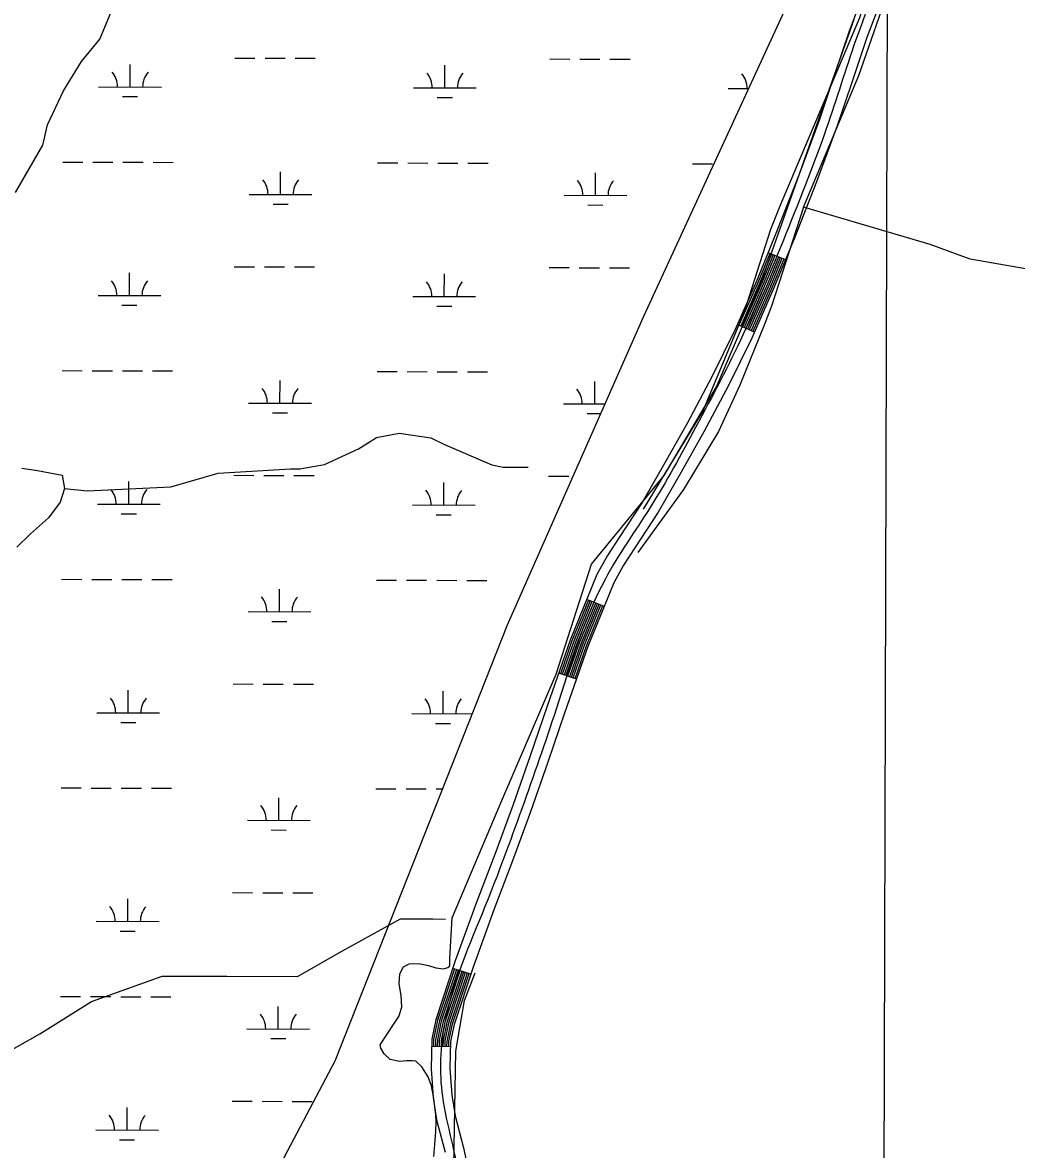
# Model space of a CAD drawing. Extents: x 3161615 to 3199515, y 867541 to 892976.
# Drawn here: x 3180135 to 3181719, y 874884 to 876681 of the extents above; entities that cross this region are included whole.
import ezdxf

# ---------------------------------------------------------------- set-up
doc = ezdxf.new("R2010")
doc.units = 0
for name, color, linetype in [('V-GRID-MAJR', 7, 'Continuous'), ('V-ROAD-CNTR', 7, 'Continuous'), ('V-SITE-VEGE', 7, 'Continuous'), ('V-TOPO-SHOR', 7, 'Continuous'), ('V-WETL-SWMP', 7, 'Continuous')]:
    doc.layers.add(name, color=color, linetype=linetype)

msp = doc.modelspace()

# ---------------------------------------------------------------- linework, layer by layer
at = {"layer": 'V-GRID-MAJR'}
msp.add_spline([(3181502.9, 872964.2), (3181519.7, 879023.4), (3181536.4, 885086), (3181553.2, 891148.7), (3181553.2, 891152.2)], degree=3, dxfattribs=at)
at = {"layer": 'V-ROAD-CNTR'}
for p, q in [((3181350.9, 876302.1), (3181323.1, 876313.4)), ((3181301.5, 876186.8), (3181274, 876198.9)), ((3181061.9, 875749.3), (3181034.1, 875760.6)), ((3181017.7, 875633.2), (3180989.4, 875643.1)), ((3180849.1, 875162.8), (3180820.6, 875172.2)), ((3180816.8, 875047.1), (3180786.8, 875047.8))]:
    msp.add_line(p, q, dxfattribs=at)
for points in [[(3181477.5, 876733.4), (3181452.2, 876666.7), (3181428.7, 876596), (3181405.2, 876525.9), (3181372.3, 876437.4), (3181337.8, 876349.4), (3181305, 876269.2), (3181270.1, 876190.1), (3181233.6, 876115.5), (3181194.5, 876042.1), (3181158.8, 875978.3), (3181122.5, 875915.3), (3181085.8, 875859.5), (3181067, 875830.9), (3181050.2, 875800.1), (3181007.7, 875695.9), (3180971, 875590.4), (3180943.9, 875511), (3180916.5, 875432), (3180887.4, 875354.1), (3180857.9, 875276), (3180824.6, 875184.2), (3180793.4, 875090.4), (3180787, 875059.2), (3180786, 875012.3), (3180789.1, 874966.5), (3180794.8, 874930.9), (3180808.5, 874879.2)], [(3181505.5, 876722.8), (3181480.5, 876656.6), (3181457.2, 876586.5), (3181433.5, 876515.9), (3181400.3, 876426.7), (3181365.6, 876338.3), (3181332.6, 876257.5), (3181297.3, 876177.4), (3181260.3, 876101.9), (3181220.8, 876027.7), (3181184.9, 875963.5), (3181148.1, 875899.5), (3181110.8, 875843), (3181092.7, 875815.5), (3181077.3, 875787.2), (3181035.8, 875685.3), (3180999.4, 875580.6), (3180972.3, 875501.2), (3180944.7, 875421.9), (3180915.5, 875343.5), (3180886, 875265.6), (3180852.9, 875174.4), (3180822.5, 875082.6), (3180816.9, 875055.8), (3180816, 875013), (3180818.9, 874969.9), (3180824.2, 874937.1), (3180837.7, 874886.2), (3180843.4, 874859.2)], [(3181325.9, 876312.3), (3181307.8, 876268), (3181276.8, 876197.7)], [(3181328.6, 876311.1), (3181310.5, 876266.9), (3181279.5, 876196.5)], [(3181331.4, 876310), (3181313.3, 876265.7), (3181282.3, 876195.3)], [(3181334.2, 876308.9), (3181316.1, 876264.5), (3181285, 876194.1)], [(3181337, 876307.7), (3181318.8, 876263.3), (3181287.7, 876192.8)], [(3181339.7, 876306.6), (3181321.6, 876262.2), (3181290.5, 876191.6)], [(3181342.5, 876305.5), (3181324.3, 876261), (3181293.2, 876190.4)], [(3181345.3, 876304.3), (3181327.1, 876259.8), (3181296, 876189.2)], [(3181348.1, 876303.2), (3181329.9, 876258.6), (3181298.7, 876188)], [(3181036.9, 875759.5), (3181010.5, 875694.8), (3180992.2, 875642.1)], [(3181039.6, 875758.3), (3181013.3, 875693.8), (3180995, 875641.1)], [(3181042.4, 875757.2), (3181016.1, 875692.7), (3180997.9, 875640.1)], [(3181045.2, 875756.1), (3181019, 875691.6), (3181000.7, 875639.1)], [(3181048, 875754.9), (3181021.8, 875690.6), (3181003.5, 875638.2)], [(3181050.8, 875753.8), (3181024.6, 875689.5), (3181006.4, 875637.2)], [(3181053.5, 875752.7), (3181027.4, 875688.5), (3181009.2, 875636.2)], [(3181056.3, 875751.5), (3181030.2, 875687.4), (3181012, 875635.2)], [(3181059.1, 875750.4), (3181033, 875686.3), (3181014.9, 875634.2)], [(3180823.4, 875171.3), (3180796.3, 875089.6), (3180790, 875058.8), (3180789.8, 875047.7)], [(3180826.3, 875170.4), (3180799.2, 875088.9), (3180793, 875058.5), (3180792.8, 875047.7)], [(3180829.1, 875169.4), (3180802.1, 875088.1), (3180796, 875058.1), (3180795.8, 875047.6)], [(3180832, 875168.5), (3180805, 875087.3), (3180799, 875057.8), (3180798.8, 875047.5)], [(3180834.8, 875167.5), (3180807.9, 875086.5), (3180802, 875057.5), (3180801.8, 875047.5)], [(3180837.7, 875166.6), (3180810.9, 875085.7), (3180805, 875057.1), (3180804.8, 875047.4)], [(3180840.5, 875165.6), (3180813.8, 875085), (3180808, 875056.8), (3180807.8, 875047.3)], [(3180843.4, 875164.7), (3180816.7, 875084.2), (3180811, 875056.4), (3180810.8, 875047.3)], [(3180846.2, 875163.7), (3180819.6, 875083.4), (3180813.9, 875056.1), (3180813.8, 875047.2)]]:
    msp.add_lwpolyline(points, dxfattribs=at)
msp.add_spline([(3181142.9, 878745.8), (3181227.8, 878744.4), (3181287.2, 878734.5), (3181333.6, 878705.1), (3181384.3, 878697.1), (3181461, 878704.2), (3181526.8, 878723.9), (3181588.6, 878750.2), (3181691.6, 878808), (3181778.8, 878848.8), (3181891.1, 878885.3), (3181969.5, 878895), (3182042.6, 878893.6), (3182129.5, 878862.2), (3182187.3, 878804.8), (3182219.9, 878725.3), (3182228.6, 878665.3), (3182190.5, 878564.7), (3182134.6, 878480), (3182037.4, 878289.3), (3181973.4, 878091.5), (3181909.3, 877890.6), (3181841, 877673.2), (3181776.7, 877483.3), (3181717.1, 877305.8), (3181625.4, 877110.4), (3181564.3, 876946.2), (3181516.6, 876794.5), (3181466.3, 876661.7), (3181419.4, 876520.9), (3181351.7, 876343.8), (3181283.7, 876183.7), (3181207.7, 876034.9), (3181135.3, 875907.4), (3181063.8, 875793.7), (3180985.2, 875585.5), (3180930.6, 875426.9), (3180871.9, 875270.8), (3180807.9, 875086.5), (3180804, 874968.2), (3180830.5, 874831.4), (3180789.6, 874606.7), (3180731.2, 874459.8), (3180620.4, 874345.6), (3180437.1, 874039.4), (3180337.9, 873789.7), (3180301.3, 873695.1)], degree=3, dxfattribs=at)
at = {"layer": 'V-SITE-VEGE'}
for p, q in [((3181311, 876263.2), (3181460.6, 876685.8)), ((3181241.2, 876099.6), (3181311, 876263.2)), ((3181157.7, 875958.2), (3181241.2, 876099.6)), ((3181041.8, 875816.7), (3181157.7, 875958.2)), ((3180985.6, 875641.2), (3181041.8, 875816.7)), ((3180898.8, 875440.1), (3180985.6, 875641.2)), ((3180819.6, 875252.7), (3180898.8, 875440.1)), ((3180815.9, 875187.8), (3180819.6, 875252.7)), ((3180736.2, 875163.4), (3180742.2, 875174.7)), ((3180742.2, 875174.7), (3180751, 875179.3)), ((3180751, 875179.3), (3180765.9, 875180)), ((3180765.9, 875180), (3180782, 875176.9)), ((3180782, 875176.9), (3180793.7, 875173)), ((3180793.7, 875173), (3180805.5, 875171.5)), ((3180805.5, 875171.5), (3180812.9, 875173.5)), ((3180812.9, 875173.5), (3180815.9, 875176.5)), ((3180815.9, 875176.5), (3180815.9, 875187.8)), ((3180735.2, 875147.5), (3180736.2, 875163.4)), ((3180738.1, 875129), (3180735.2, 875147.5)), ((3180739.4, 875110.2), (3180738.1, 875129)), ((3180734.8, 875095.4), (3180739.4, 875110.2)), ((3180704.7, 875050.4), (3180727.3, 875084.6)), ((3180727.3, 875084.6), (3180734.8, 875095.4)), ((3180705.7, 875045.2), (3180704.7, 875050.4)), ((3180711.2, 875036), (3180705.7, 875045.2)), ((3180720.9, 875027.1), (3180711.2, 875036)), ((3180735.9, 875023.8), (3180720.9, 875027.1)), ((3180747, 875024.6), (3180735.9, 875023.8)), ((3180756.6, 875024.8), (3180747, 875024.6)), ((3180761.9, 875024.3), (3180756.6, 875024.8)), ((3180771.1, 875015.2), (3180761.9, 875024.3)), ((3180781.4, 874999.4), (3180771.1, 875015.2)), ((3180786.4, 874984.9), (3180781.4, 874999.4)), ((3180790.4, 874965), (3180786.4, 874984.9)), ((3180793.4, 874938.9), (3180790.4, 874965)), ((3180793.9, 874926.8), (3180793.4, 874938.9)), ((3180793.7, 874912.2), (3180793.9, 874926.8)), ((3180792.2, 874891.3), (3180793.7, 874912.2)), ((3180790.2, 874872.5), (3180792.2, 874891.3))]:
    msp.add_line(p, q, dxfattribs=at)
at = {"layer": 'V-TOPO-SHOR'}
for points in [[(3181379.7, 876386.3), (3181467.8, 876596.3), (3181520.3, 876747.5), (3181530.5, 876776.1), (3181537.3, 876797.9), (3181569.4, 876855), (3181630.3, 876989.4), (3181655.7, 877051.6), (3181667.5, 877063.3), (3181679.3, 877068.3)], [(3182352, 877044.6), (3182154.2, 876671.8), (3181932.8, 876278.8), (3181900.8, 876258.7), (3181645.2, 876303.1), (3181581.4, 876326.8), (3181379.7, 876386.3), (3181328.8, 876228.3), (3181317, 876198.1), (3181278, 876102.3), (3181244.2, 876028.4), (3181188.4, 875936), (3181115.8, 875835.3)], [(3181124.4, 875904.3), (3181219, 876060.4), (3181285.1, 876218.3), (3181327.5, 876351.1), (3181342.7, 876388.1), (3181469.7, 876688.8), (3181508.7, 876813.1)], [(3180123.7, 876409.6), (3180167.1, 876485.1), (3180174.4, 876517.5), (3180199.8, 876571.5), (3180228.8, 876618.3), (3180257.7, 876654.2), (3180275.8, 876697.4)], [(3180201.7, 875937.3), (3180237.7, 875933.6), (3180371, 875940.4), (3180446.8, 875961.8), (3180562.1, 875968.7), (3180576.5, 875968.7), (3180616.2, 875975.8), (3180670.3, 876000.8), (3180699.2, 876018.8), (3180735.3, 876025.9), (3180785.7, 876018.5), (3180807.3, 876007.7), (3180882.9, 875975), (3180900.9, 875971.4), (3180936.9, 875971.3), (3180940.5, 875971.3)], [(3180133.3, 875969.9), (3180158.5, 875966.2), (3180198.1, 875958.9), (3180201.7, 875937.3), (3180194.4, 875915.7), (3180176.3, 875890.5), (3180147.4, 875865.4), (3180125.7, 875843.8)], [(3180090.4, 875027.3), (3180162.3, 875068.1), (3180244.5, 875119.2), (3180357.5, 875159.9), (3180460.1, 875159.7), (3180573, 875159.4), (3180644.9, 875200.2), (3180737.4, 875251.2), (3180788.7, 875251.1), (3180809.2, 875251)], [(3180810.5, 874753.7), (3180822, 874856.7), (3180825.2, 875040.3), (3180839.4, 875120.9), (3180856.2, 875165.4)]]:
    msp.add_lwpolyline(points, dxfattribs=at)
at = {"layer": 'V-WETL-SWMP'}
for p, q in [((3181717.8, 877500.7), (3181124.5, 876211.8)), ((3180306, 876577.8), (3180306.1, 876613.8)), ((3180473.2, 876623.8), (3180505.2, 876623.7)), ((3180521.2, 876623.7), (3180553.2, 876623.6)), ((3180569.2, 876623.5), (3180601.2, 876623.5)), ((3180807.9, 876576.5), (3180808, 876612.5)), ((3180975.1, 876622.4), (3181007.1, 876622.3)), ((3181023.1, 876622.3), (3181055.1, 876622.2)), ((3181071.1, 876622.2), (3181103.1, 876622.1)), ((3180256, 876578), (3180356, 876577.7)), ((3180757.9, 876576.6), (3180857.9, 876576.3)), ((3181259.8, 876575.2), (3181291.7, 876575.1)), ((3180294, 876562.4), (3180318, 876562.4)), ((3180795.9, 876561.1), (3180819.9, 876561)), ((3180198.8, 876458.1), (3180230.8, 876458)), ((3180246.8, 876457.9), (3180278.8, 876457.9)), ((3180294.8, 876457.8), (3180326.8, 876457.7)), ((3180342.8, 876457.7), (3180374.8, 876457.6)), ((3180700.7, 876456.7), (3180732.7, 876456.6)), ((3180748.7, 876456.6), (3180780.7, 876456.5)), ((3180796.7, 876456.4), (3180828.7, 876456.3)), ((3180844.7, 876456.3), (3180876.7, 876456.2)), ((3181202.6, 876455.3), (3181234.6, 876455.2)), ((3180546, 876406.4), (3180546.1, 876442.4)), ((3181047.9, 876405), (3181048, 876441)), ((3180496, 876406.5), (3180596, 876406.2)), ((3180997.9, 876405.1), (3181097.9, 876404.8)), ((3180534, 876391), (3180558, 876390.9)), ((3181035.9, 876389.6), (3181059.9, 876389.5)), ((3180472.3, 876291.1), (3180504.3, 876291.1)), ((3180520.3, 876291), (3180552.3, 876290.9)), ((3180568.3, 876290.9), (3180600.3, 876290.8)), ((3180974.2, 876289.8), (3181006.2, 876289.7)), ((3181022.2, 876289.6), (3181054.2, 876289.5)), ((3181070.2, 876289.5), (3181102.2, 876289.4)), ((3180305.1, 876245.2), (3180305.2, 876281.2)), ((3180807, 876243.8), (3180807.1, 876279.8)), ((3180255.1, 876245.3), (3180355.1, 876245)), ((3180757, 876243.9), (3180857, 876243.6)), ((3180293, 876229.8), (3180317, 876229.7)), ((3180795, 876228.4), (3180819, 876228.3)), ((3181124.5, 876211.8), (3180907.4, 875719.5)), ((3180197.9, 876125.4), (3180229.9, 876125.3)), ((3180245.9, 876125.3), (3180277.9, 876125.2)), ((3180293.9, 876125.1), (3180325.9, 876125)), ((3180341.9, 876125), (3180373.9, 876124.9)), ((3180699.8, 876124), (3180731.8, 876123.9)), ((3180747.8, 876123.9), (3180779.8, 876123.8)), ((3180795.8, 876123.7), (3180827.8, 876123.7)), ((3180843.8, 876123.6), (3180875.8, 876123.5)), ((3180545.1, 876073.7), (3180545.2, 876109.7)), ((3181047, 876072.3), (3181047.1, 876108.3)), ((3180495.1, 876073.8), (3180595.1, 876073.6)), ((3180997, 876072.4), (3181062.9, 876072.3)), ((3180533, 876058.3), (3180557, 876058.2)), ((3181034.9, 876056.9), (3181056.2, 876056.9)), ((3180304.2, 875912.5), (3180304.3, 875948.5)), ((3180471.4, 875958.5), (3180503.4, 875958.4)), ((3180519.4, 875958.3), (3180551.4, 875958.2)), ((3180567.4, 875958.2), (3180599.4, 875958.1)), ((3180806.1, 875911.1), (3180806.2, 875947.1)), ((3180973.3, 875957.1), (3181005.3, 875957)), ((3180254.2, 875912.6), (3180354.2, 875912.4)), ((3180756.1, 875911.3), (3180856.1, 875911)), ((3180292.1, 875897.1), (3180316.1, 875897)), ((3180794, 875895.7), (3180818, 875895.6)), ((3180197, 875792.7), (3180229, 875792.6)), ((3180245, 875792.6), (3180277, 875792.5)), ((3180293, 875792.5), (3180325, 875792.4)), ((3180341, 875792.3), (3180373, 875792.2)), ((3180698.9, 875791.3), (3180730.9, 875791.2)), ((3180746.9, 875791.2), (3180778.9, 875791.1)), ((3180794.9, 875791.1), (3180826.9, 875791)), ((3180842.9, 875790.9), (3180874.9, 875790.9)), ((3180544.2, 875741), (3180544.3, 875777)), ((3180494.2, 875741.2), (3180594.2, 875740.9)), ((3180532.1, 875725.6), (3180556.1, 875725.6)), ((3180907.4, 875719.5), (3180632.5, 875024.4)), ((3180470.4, 875625.8), (3180502.4, 875625.7)), ((3180518.4, 875625.7), (3180550.4, 875625.6)), ((3180566.4, 875625.5), (3180598.4, 875625.4)), ((3180303.2, 875579.8), (3180303.3, 875615.8)), ((3180805.2, 875578.4), (3180805.3, 875614.4)), ((3180253.2, 875580), (3180353.2, 875579.7)), ((3180755.2, 875578.6), (3180851.6, 875578.3)), ((3180291.2, 875564.4), (3180315.2, 875564.4)), ((3180793.1, 875563), (3180817.1, 875563)), ((3180196.1, 875460.1), (3180228.1, 875460)), ((3180244.1, 875459.9), (3180276.1, 875459.8)), ((3180292.1, 875459.8), (3180324.1, 875459.7)), ((3180340.1, 875459.7), (3180372.1, 875459.6)), ((3180698, 875458.7), (3180730, 875458.6)), ((3180746, 875458.5), (3180778, 875458.4)), ((3180794, 875458.4), (3180804.1, 875458.4)), ((3180543.2, 875408.3), (3180543.3, 875444.3)), ((3180493.2, 875408.5), (3180593.2, 875408.2)), ((3180531.2, 875393), (3180555.2, 875392.9)), ((3180302.3, 875247.2), (3180302.4, 875283.2)), ((3180469.5, 875293.1), (3180501.5, 875293)), ((3180517.5, 875293), (3180549.5, 875292.9)), ((3180565.5, 875292.9), (3180597.5, 875292.8)), ((3180252.3, 875247.3), (3180352.3, 875247)), ((3180290.3, 875231.8), (3180314.3, 875231.7)), ((3180195.2, 875127.4), (3180227.2, 875127.3)), ((3180243.2, 875127.2), (3180275.2, 875127.2)), ((3180291.2, 875127.1), (3180323.2, 875127)), ((3180339.2, 875127), (3180371.2, 875126.9)), ((3180542.3, 875075.7), (3180542.4, 875111.7)), ((3180492.3, 875075.8), (3180592.3, 875075.5)), ((3180530.3, 875060.3), (3180554.3, 875060.2)), ((3180632.5, 875024.4), (3180416.6, 874614.9)), ((3180468.6, 874960.4), (3180500.6, 874960.4)), ((3180516.6, 874960.3), (3180548.6, 874960.2)), ((3180564.6, 874960.2), (3180596.6, 874960.1)), ((3180301.4, 874914.5), (3180301.5, 874950.5)), ((3180251.4, 874914.6), (3180351.4, 874914.3)), ((3180289.4, 874899.1), (3180313.4, 874899))]:
    msp.add_line(p, q, dxfattribs=at)
for centre, start, end in [((3180250.8, 876578.5), 359.0699, 40.6135), ((3180361.3, 876578.2), 139.0699, 180.6135), ((3180752.7, 876577.1), 359.0699, 40.6135), ((3180863.2, 876576.8), 139.0699, 180.6135), ((3181254.6, 876575.7), 359.0699, 40.6135), ((3180490.8, 876407), 359.0699, 40.6135), ((3180601.2, 876406.7), 139.0699, 180.6135), ((3180992.7, 876405.6), 359.0699, 40.6135), ((3181103.2, 876405.3), 139.0699, 180.6135), ((3180249.8, 876245.8), 359.0699, 40.6135), ((3180360.3, 876245.5), 139.0699, 180.6135), ((3180751.8, 876244.4), 359.0699, 40.6135), ((3180862.2, 876244.1), 139.0699, 180.6135), ((3180489.8, 876074.3), 359.0699, 40.6135), ((3180600.3, 876074), 139.0699, 180.6135), ((3180991.8, 876072.9), 359.0699, 40.6135), ((3180248.9, 875913.1), 359.0699, 40.6135), ((3180359.4, 875912.8), 139.0699, 180.6135), ((3180750.8, 875911.7), 359.0699, 40.6135), ((3180861.3, 875911.4), 139.0699, 180.6135), ((3180488.9, 875741.6), 359.0699, 40.6135), ((3180599.4, 875741.3), 139.0699, 180.6135), ((3180248, 875580.5), 359.0699, 40.6135), ((3180358.5, 875580.1), 139.0699, 180.6135), ((3180749.9, 875579.1), 359.0699, 40.6135), ((3180860.4, 875578.8), 139.0699, 180.6135), ((3180488, 875409), 359.0699, 40.6135), ((3180598.5, 875408.7), 139.0699, 180.6135), ((3180247.1, 875247.8), 359.0699, 40.6135), ((3180357.6, 875247.5), 139.0699, 180.6135), ((3180487.1, 875076.3), 359.0699, 40.6135), ((3180597.6, 875076), 139.0699, 180.6135), ((3180246.2, 874915.1), 359.0699, 40.6135), ((3180356.7, 874914.8), 139.0699, 180.6135)]:
    msp.add_arc(centre, 35.2, start, end, dxfattribs=at)

doc.saveas('drawing.dxf')
